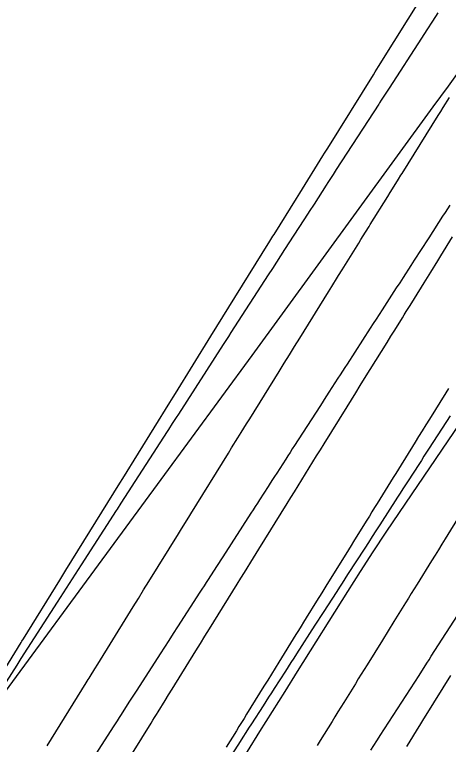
# Model space of a CAD drawing. Extents: x 1005228 to 1008882, y 1883389 to 1885754.
# Drawn here: x 1008607.55 to 1008630.22, y 1885267.53 to 1885305.69 of the extents above; entities that cross this region are included whole.
import ezdxf

# ---------------------------------------------------------------- set-up
doc = ezdxf.new("R2010")
doc.units = 0
for name, color, linetype in [('ATDIMS', 7, 'Continuous'), ('C-ANNO-NOTE', 7, 'Continuous'), ('S_BRIDGE', 7, 'Continuous'), ('TSOBSTACLE', 7, 'Continuous')]:
    doc.layers.add(name, color=color, linetype=linetype)

msp = doc.modelspace()

# ---------------------------------------------------------------- linework, layer by layer
at = {"layer": 'ATDIMS'}
for points in [[(1008609.253, 1885267.447), (1008611.292, 1885270.752), (1008611.343, 1885270.834), (1008611.393, 1885270.915), (1008611.443, 1885270.996), (1008611.493, 1885271.077), (1008611.745, 1885271.484), (1008611.895, 1885271.728), (1008613.469, 1885274.274), (1008613.744, 1885274.719), (1008614.019, 1885275.164), (1008614.294, 1885275.609), (1008614.569, 1885276.053), (1008616.114, 1885278.548), (1008616.274, 1885278.807), (1008616.649, 1885279.411), (1008616.755, 1885279.584), (1008618.726, 1885282.765), (1008618.892, 1885283.033), (1008619.223, 1885283.568), (1008619.389, 1885283.836), (1008619.67, 1885284.289), (1008619.838, 1885284.56), (1008621.369, 1885287.033), (1008621.639, 1885287.468), (1008621.909, 1885287.904), (1008622.179, 1885288.339), (1008622.449, 1885288.775), (1008623.953, 1885291.197), (1008624.13, 1885291.482), (1008624.425, 1885291.957), (1008624.484, 1885292.053), (1008624.543, 1885292.148), (1008624.602, 1885292.243), (1008624.661, 1885292.338), (1008625.536, 1885293.746), (1008625.653, 1885293.934), (1008625.888, 1885294.312), (1008626.079, 1885294.618), (1008626.141, 1885294.718), (1008627.055, 1885296.189), (1008627.18, 1885296.39), (1008627.304, 1885296.591), (1008627.616, 1885297.092), (1008627.741, 1885297.293), (1008627.803, 1885297.393), (1008629.687, 1885300.423), (1008629.817, 1885300.632), (1008629.946, 1885300.84), (1008630.27, 1885301.361)], [(1008630.301, 1885295.734), (1008630.174, 1885295.538), (1008630.047, 1885295.341), (1008629.92, 1885295.145), (1008629.195, 1885294.024), (1008629.087, 1885293.857), (1008628.871, 1885293.523), (1008628.799, 1885293.412), (1008628.439, 1885292.855), (1008628.254, 1885292.569), (1008627.85, 1885291.945), (1008627.675, 1885291.674), (1008627.499, 1885291.402), (1008626.752, 1885290.247), (1008626.599, 1885290.01), (1008626.445, 1885289.772), (1008626.291, 1885289.534), (1008626.138, 1885289.296), (1008624.924, 1885287.416), (1008624.805, 1885287.232), (1008624.686, 1885287.048), (1008624.567, 1885286.863), (1008624.448, 1885286.679), (1008623.973, 1885285.942), (1008623.854, 1885285.757), (1008623.735, 1885285.573), (1008623.616, 1885285.389), (1008623.497, 1885285.204), (1008622.177, 1885283.157), (1008622.062, 1885282.978), (1008621.947, 1885282.8), (1008621.832, 1885282.621), (1008621.717, 1885282.443), (1008621.252, 1885281.721), (1008621.139, 1885281.547), (1008621.027, 1885281.373), (1008620.914, 1885281.198), (1008620.802, 1885281.024), (1008620.352, 1885280.326), (1008620.24, 1885280.151), (1008620.127, 1885279.977), (1008620.015, 1885279.802), (1008619.902, 1885279.628), (1008618.428, 1885277.34), (1008618.102, 1885276.834), (1008617.667, 1885276.16), (1008617.558, 1885275.991), (1008617.45, 1885275.823), (1008617.341, 1885275.654), (1008617.233, 1885275.485), (1008616.071, 1885273.683), (1008615.842, 1885273.326), (1008615.612, 1885272.97), (1008615.383, 1885272.613), (1008615.153, 1885272.256), (1008613.942, 1885270.372), (1008613.839, 1885270.211), (1008613.736, 1885270.051), (1008613.632, 1885269.89), (1008613.529, 1885269.729), (1008613.116, 1885269.087), (1008613.013, 1885268.926), (1008612.91, 1885268.765), (1008612.806, 1885268.605), (1008612.703, 1885268.444), (1008611.202, 1885266.107)]]:
    msp.add_lwpolyline(points, dxfattribs=at)
at = {"layer": 'C-ANNO-NOTE'}
msp.add_lwpolyline([(1008646.061, 1885307.128), (1008642.116, 1885301.086), (1008641.127, 1885299.578), (1008640.13, 1885298.074), (1008639.127, 1885296.574), (1008638.118, 1885295.08), (1008627.649, 1885279.66), (1008626.959, 1885278.634), (1008626.28, 1885277.603), (1008625.61, 1885276.566), (1008624.949, 1885275.522), (1008622.325, 1885271.334), (1008621.669, 1885270.288), (1008621.012, 1885269.242), (1008620.354, 1885268.196), (1008619.696, 1885267.151), (1008608.226, 1885248.956), (1008607.647, 1885248.03)], dxfattribs=at)
at = {"layer": 'S_BRIDGE'}
msp.add_lwpolyline([(1008635.697, 1885309.602), (1008632.565, 1885305.23), (1008631.781, 1885304.137), (1008630.995, 1885303.047), (1008630.207, 1885301.957), (1008629.416, 1885300.87), (1008621.529, 1885290.038), (1008619.95, 1885287.871), (1008618.368, 1885285.706), (1008616.784, 1885283.542), (1008615.198, 1885281.38), (1008604.157, 1885266.347), (1008603.264, 1885265.115), (1008602.389, 1885263.871), (1008601.53, 1885262.616), (1008600.687, 1885261.349), (1008597.352, 1885256.258), (1008596.513, 1885254.989), (1008595.661, 1885253.728), (1008594.799, 1885252.475), (1008593.925, 1885251.229), (1008568.926, 1885215.963)], dxfattribs=at)
at = {"layer": 'TSOBSTACLE'}
for points in [[(1008605.364, 1885268.758), (1008607.898, 1885272.864), (1008607.935, 1885272.923), (1008608.007, 1885273.04), (1008609.912, 1885276.122), (1008610.227, 1885276.633), (1008610.543, 1885277.144), (1008610.859, 1885277.655), (1008611.175, 1885278.165), (1008613.047, 1885281.188), (1008613.199, 1885281.433), (1008615.66, 1885285.406), (1008615.834, 1885285.687), (1008615.951, 1885285.877), (1008617.814, 1885288.885), (1008618.125, 1885289.387), (1008618.436, 1885289.888), (1008618.747, 1885290.39), (1008619.058, 1885290.891), (1008620.889, 1885293.84), (1008621.053, 1885294.104), (1008621.107, 1885294.192), (1008622.274, 1885296.069), (1008622.457, 1885296.364), (1008623.667, 1885298.311), (1008623.749, 1885298.443), (1008623.914, 1885298.708), (1008626.301, 1885302.548), (1008626.391, 1885302.693), (1008626.572, 1885302.984), (1008628.935, 1885306.784)], [(1008629.672, 1885305.79), (1008629.383, 1885305.346), (1008629.095, 1885304.901), (1008628.807, 1885304.456), (1008627.118, 1885301.844), (1008626.983, 1885301.635), (1008626.712, 1885301.217), (1008626.622, 1885301.078), (1008626.577, 1885301.008), (1008624.363, 1885297.586), (1008624.199, 1885297.331), (1008623.928, 1885296.913), (1008623.835, 1885296.769), (1008623.198, 1885295.783), (1008622.946, 1885295.394), (1008622.89, 1885295.308), (1008621.664, 1885293.411), (1008621.45, 1885293.081), (1008621.237, 1885292.75), (1008621.023, 1885292.42), (1008620.81, 1885292.089), (1008618.859, 1885289.067), (1008618.725, 1885288.86), (1008618.592, 1885288.653), (1008618.525, 1885288.549), (1008618.458, 1885288.446), (1008616.111, 1885284.805), (1008615.993, 1885284.621), (1008615.787, 1885284.302), (1008615.585, 1885283.988), (1008615.527, 1885283.898), (1008613.107, 1885280.143), (1008612.906, 1885279.831), (1008612.856, 1885279.753), (1008611.025, 1885276.912), (1008610.712, 1885276.426), (1008610.399, 1885275.939), (1008610.085, 1885275.452), (1008609.772, 1885274.966), (1008607.874, 1885272.012), (1008607.713, 1885271.76), (1008607.659, 1885271.677), (1008605.133, 1885267.744)], [(1008613.142, 1885266.137), (1008614.687, 1885268.64), (1008614.778, 1885268.788), (1008614.869, 1885268.936), (1008614.961, 1885269.084), (1008615.052, 1885269.232), (1008615.418, 1885269.824), (1008615.601, 1885270.12), (1008615.784, 1885270.416), (1008617.026, 1885272.427), (1008617.26, 1885272.805), (1008617.495, 1885273.184), (1008617.729, 1885273.563), (1008617.963, 1885273.941), (1008619.181, 1885275.908), (1008619.37, 1885276.213), (1008619.558, 1885276.517), (1008620.029, 1885277.277), (1008620.312, 1885277.734), (1008621.792, 1885280.124), (1008621.984, 1885280.434), (1008622.176, 1885280.744), (1008622.56, 1885281.364), (1008622.752, 1885281.675), (1008622.945, 1885281.985), (1008623.335, 1885282.616), (1008623.53, 1885282.929), (1008623.724, 1885283.243), (1008624.924, 1885285.18), (1008625.153, 1885285.55), (1008625.382, 1885285.919), (1008625.611, 1885286.289), (1008625.84, 1885286.658), (1008627.016, 1885288.553), (1008627.216, 1885288.875), (1008627.416, 1885289.196), (1008627.815, 1885289.84), (1008627.915, 1885290.001), (1008628.015, 1885290.162), (1008628.115, 1885290.323), (1008628.215, 1885290.483), (1008628.808, 1885291.437), (1008628.956, 1885291.675), (1008629.301, 1885292.231), (1008629.668, 1885292.82), (1008629.824, 1885293.073), (1008630.443, 1885294.067)], [(1008630.221, 1885286.136), (1008630.08, 1885285.909), (1008629.231, 1885284.542), (1008629.043, 1885284.238), (1008628.855, 1885283.935), (1008628.667, 1885283.631), (1008628.479, 1885283.328), (1008627.61, 1885281.926), (1008627.472, 1885281.702), (1008627.333, 1885281.479), (1008627.195, 1885281.255), (1008627.057, 1885281.032), (1008626.5, 1885280.133), (1008626.363, 1885279.913), (1008626.226, 1885279.692), (1008626.089, 1885279.471), (1008625.953, 1885279.25), (1008625.405, 1885278.366), (1008625.268, 1885278.145), (1008625.132, 1885277.924), (1008624.995, 1885277.703), (1008624.858, 1885277.483), (1008623.868, 1885275.884), (1008623.598, 1885275.448), (1008623.328, 1885275.012), (1008622.788, 1885274.14), (1008622.653, 1885273.923), (1008622.518, 1885273.705), (1008622.383, 1885273.487), (1008622.248, 1885273.269), (1008621.357, 1885271.829), (1008621.164, 1885271.517), (1008620.97, 1885271.204), (1008620.777, 1885270.892), (1008620.583, 1885270.579), (1008619.672, 1885269.103), (1008619.539, 1885268.889), (1008619.407, 1885268.674), (1008619.274, 1885268.46), (1008619.141, 1885268.245), (1008618.611, 1885267.387)], [(1008630.313, 1885284.716), (1008629.22, 1885283.024), (1008629.082, 1885282.811), (1008628.944, 1885282.597), (1008628.807, 1885282.383), (1008628.669, 1885282.169), (1008628.118, 1885281.314), (1008627.98, 1885281.1), (1008627.842, 1885280.887), (1008627.704, 1885280.673), (1008627.566, 1885280.459), (1008626.63, 1885279.007), (1008626.434, 1885278.703), (1008626.238, 1885278.399), (1008626.042, 1885278.094), (1008625.846, 1885277.79), (1008624.954, 1885276.407), (1008624.812, 1885276.186), (1008624.67, 1885275.966), (1008624.527, 1885275.745), (1008624.385, 1885275.524), (1008623.674, 1885274.421), (1008623.247, 1885273.758), (1008622.286, 1885272.267), (1008622.14, 1885272.04), (1008621.994, 1885271.814), (1008621.848, 1885271.587), (1008621.702, 1885271.36), (1008621.118, 1885270.454), (1008620.972, 1885270.227), (1008620.826, 1885270), (1008620.68, 1885269.774), (1008620.534, 1885269.547), (1008619.931, 1885268.609), (1008619.782, 1885268.377), (1008619.633, 1885268.145), (1008619.484, 1885267.913), (1008619.335, 1885267.681), (1008618.43, 1885266.274)], [(1008630.84, 1885279.548), (1008630.055, 1885278.282), (1008629.878, 1885277.995), (1008629.7, 1885277.709), (1008629.523, 1885277.422), (1008629.345, 1885277.135), (1008628.581, 1885275.902), (1008628.43, 1885275.658), (1008628.279, 1885275.415), (1008628.128, 1885275.171), (1008627.978, 1885274.928), (1008627.374, 1885273.954), (1008627.073, 1885273.467), (1008626.771, 1885272.98), (1008625.972, 1885271.69), (1008625.819, 1885271.443), (1008625.667, 1885271.196), (1008625.514, 1885270.95), (1008625.361, 1885270.703), (1008624.751, 1885269.717), (1008624.598, 1885269.471), (1008624.446, 1885269.224), (1008624.293, 1885268.978), (1008624.141, 1885268.731), (1008623.521, 1885267.728), (1008623.367, 1885267.478)], [(1008626.164, 1885267.225), (1008626.475, 1885267.708), (1008626.6, 1885267.901), (1008626.662, 1885267.998), (1008628.685, 1885271.137), (1008629.095, 1885271.773), (1008629.212, 1885271.955), (1008629.329, 1885272.136), (1008630.89, 1885274.557)], [(1008630.328, 1885271.13), (1008629.039, 1885269.049), (1008628.927, 1885268.869), (1008628.815, 1885268.688), (1008628.704, 1885268.508), (1008628.592, 1885268.327), (1008628.145, 1885267.605), (1008628.033, 1885267.425)]]:
    msp.add_lwpolyline(points, dxfattribs=at)

doc.saveas('drawing.dxf')
